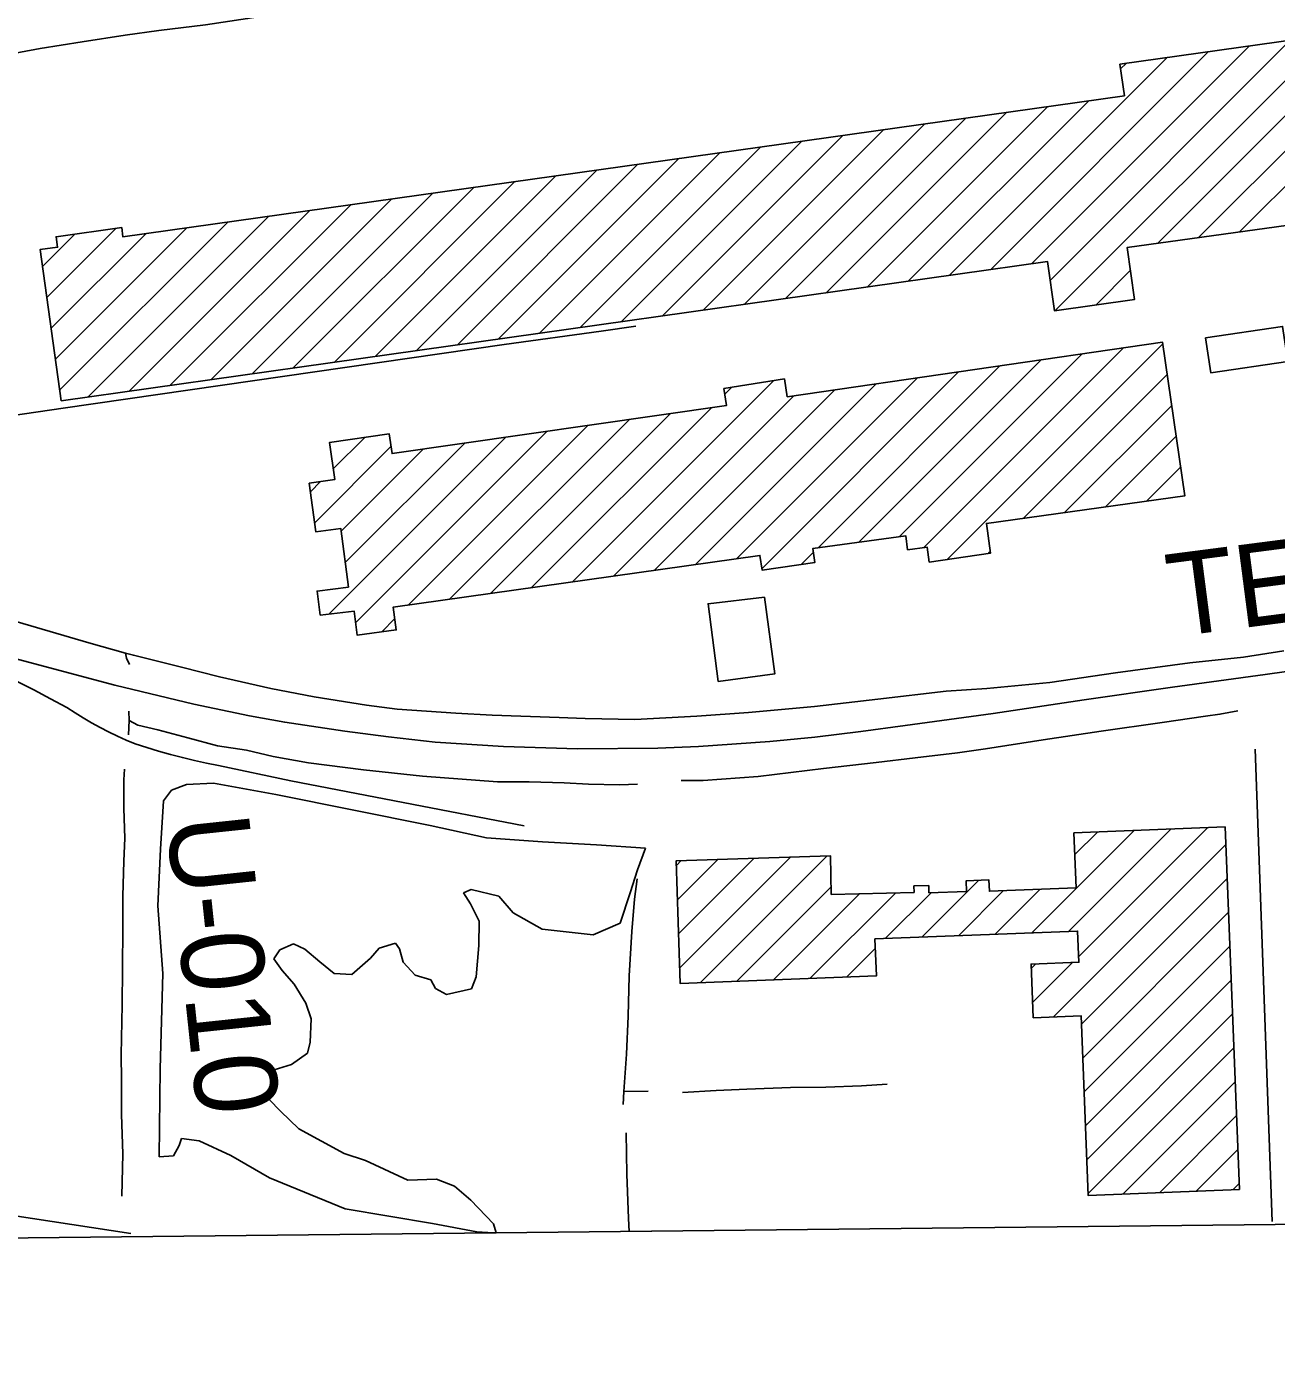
# Model space of a CAD drawing. Extents: x 3651524 to 3689615, y 505651 to 531377.
# Drawn here: x 3666629 to 3667884, y 511062 to 512395 of the extents above; entities that cross this region are included whole.
import ezdxf

# ---------------------------------------------------------------- set-up
doc = ezdxf.new("R2010")
doc.units = 0
for name, color, linetype in [('V-BLDG-OTLN', 7, 'Continuous'), ('V-GRID-FRAM', 7, 'Continuous'), ('V-RAIL-IDEN', 7, 'Continuous'), ('V-RAIL-TRAK', 7, 'Continuous'), ('V-RIVR-RANG-IDEN', 7, 'Continuous'), ('V-ROAD-CNTR', 7, 'Continuous'), ('V-SITE-VEGE', 7, 'Continuous'), ('V-TOPO-SHOR', 7, 'Continuous')]:
    doc.layers.add(name, color=color, linetype=linetype)

msp = doc.modelspace()

# ---------------------------------------------------------------- linework, layer by layer
at = {"layer": 'V-BLDG-OTLN'}
for p, q in [((3667846.457, 512188.813), (3668113.911, 512456.266)), ((3667805.403, 512183.114), (3668072.853, 512450.564)), ((3667764.349, 512177.416), (3667979.775, 512392.841)), ((3667656.492, 512140.269), (3667897.424, 512381.201)), ((3667661.534, 512109.956), (3667938.599, 512387.021)), ((3667555.317, 512145.16), (3667773.897, 512363.74)), ((3667596.488, 512150.975), (3667815.072, 512369.56)), ((3667637.659, 512156.791), (3667856.248, 512375.38)), ((3667727.239, 512352.437), (3667732.721, 512357.92)), ((3667472.975, 512133.529), (3667654.221, 512314.774)), ((3667514.146, 512139.344), (3667695.379, 512320.577)), ((3667349.462, 512116.082), (3667530.746, 512297.366)), ((3667390.633, 512121.897), (3667571.904, 512303.169)), ((3667431.804, 512127.713), (3667613.063, 512308.972)), ((3667267.12, 512104.451), (3667448.43, 512285.76)), ((3667308.291, 512110.266), (3667489.588, 512291.563)), ((3667184.778, 512092.819), (3667366.113, 512274.154)), ((3667225.949, 512098.635), (3667407.271, 512279.957)), ((3667061.266, 512075.373), (3667242.638, 512256.746)), ((3667102.436, 512081.188), (3667283.797, 512262.548)), ((3667143.607, 512087.004), (3667324.955, 512268.351)), ((3666978.924, 512063.741), (3667160.322, 512245.14)), ((3667020.095, 512069.557), (3667201.48, 512250.943)), ((3666896.582, 512052.11), (3667078.006, 512233.534)), ((3666937.753, 512057.926), (3667119.164, 512239.337)), ((3666773.069, 512034.663), (3666954.531, 512216.125)), ((3666814.24, 512040.479), (3666995.689, 512221.928)), ((3666855.411, 512046.295), (3667036.847, 512227.731)), ((3666690.727, 512023.032), (3666872.214, 512204.519)), ((3666731.898, 512028.848), (3666913.373, 512210.322)), ((3666649.456, 512123.183), (3666718.618, 512192.345)), ((3666658.08, 512061.096), (3666789.898, 512192.914)), ((3666662.392, 512030.053), (3666831.056, 512198.717)), ((3666645.145, 512154.226), (3666677.559, 512186.641)), ((3666653.768, 512092.14), (3666748.74, 512187.111)), ((3667702.574, 512115.64), (3667736.975, 512150.041)), ((3667529.835, 511872.191), (3667730.058, 512072.414)), ((3667553.221, 511860.221), (3667769.52, 512076.52)), ((3667464.463, 511877.53), (3667647.337, 512060.403)), ((3667505.375, 511883.086), (3667688.698, 512066.409)), ((3667367.145, 511850.922), (3667564.615, 512048.392)), ((3667423.552, 511871.974), (3667605.976, 512054.398)), ((3667629.887, 511901.532), (3667774.025, 512045.67)), ((3667177.22, 511837.773), (3667379.089, 512039.643)), ((3667259.553, 511849.396), (3667440.533, 512030.376)), ((3667300.719, 511855.207), (3667481.894, 512036.382)), ((3667329.993, 512025.902), (3667337.061, 512032.97)), ((3667341.886, 511861.018), (3667523.255, 512042.387)), ((3667218.386, 511843.585), (3667399.172, 512024.371)), ((3667094.887, 511826.151), (3667275.491, 512006.755)), ((3667136.053, 511831.962), (3667316.795, 512012.704)), ((3667670.953, 511907.243), (3667778.529, 512014.819)), ((3667012.553, 511814.528), (3667192.883, 511994.858)), ((3667053.72, 511820.34), (3667234.187, 512000.806)), ((3666932.663, 511805.349), (3667110.274, 511982.96)), ((3666936.942, 511951.049), (3666968.579, 511982.686)), ((3666949.085, 511857.126), (3667068.97, 511977.011)), ((3666959.412, 511796.742), (3667151.578, 511988.909)), ((3667712.019, 511912.953), (3667783.034, 511983.968)), ((3666918.356, 511897.108), (3666994.937, 511973.689)), ((3666945.047, 511888.444), (3667027.666, 511971.063)), ((3667753.085, 511918.664), (3667787.538, 511953.117)), ((3666914.085, 511928.192), (3666924.178, 511938.285)), ((3667406.783, 511855.204), (3667419.025, 511867.446)), ((3667594.712, 511866.357), (3667596.535, 511868.18)), ((3666985.642, 511787.617), (3666998.811, 511800.786)), ((3667685.183, 511461.853), (3667814.365, 511591.035)), ((3667638.07, 511485.451), (3667740.728, 511588.109)), ((3667674.847, 511486.873), (3667777.546, 511589.572)), ((3667681.289, 511564.025), (3667703.91, 511586.646)), ((3667659.828, 511401.143), (3667832.813, 511574.128)), ((3667281.359, 511553.004), (3667286.334, 511557.979)), ((3667282.502, 511518.792), (3667322.888, 511559.178)), ((3667283.646, 511484.58), (3667359.442, 511560.377)), ((3667284.79, 511450.369), (3667395.996, 511561.575)), ((3667305.084, 511435.308), (3667432.55, 511562.774)), ((3667527.739, 511481.185), (3667584.844, 511538.291)), ((3667687.851, 511393.811), (3667834.164, 511540.123)), ((3667341.876, 511436.745), (3667436.653, 511531.521)), ((3667378.668, 511438.181), (3667465.29, 511524.803)), ((3667415.46, 511439.618), (3667501.509, 511525.667)), ((3667490.961, 511479.764), (3667537.016, 511525.818)), ((3667564.516, 511482.607), (3667609.774, 511527.865)), ((3667601.293, 511484.029), (3667646.592, 511529.328)), ((3667689.202, 511359.807), (3667835.515, 511506.119)), ((3667690.554, 511325.803), (3667836.865, 511472.114)), ((3667452.252, 511441.055), (3667481.022, 511469.824)), ((3667637.586, 511449.612), (3667642.26, 511454.286)), ((3667638.931, 511415.602), (3667679.073, 511455.743)), ((3667691.905, 511291.799), (3667838.216, 511438.11)), ((3667693.257, 511257.795), (3667839.567, 511404.105)), ((3667694.608, 511223.791), (3667840.918, 511370.101)), ((3667729.431, 511223.258), (3667842.269, 511336.097)), ((3667766.248, 511224.721), (3667843.62, 511302.092)), ((3667803.066, 511226.183), (3667844.971, 511268.088)), ((3667839.884, 511227.646), (3667846.322, 511234.083))]:
    msp.add_line(p, q, dxfattribs=at)
for points in [[(3666663.894, 512019.242), (3666642.802, 512171.091), (3666660.267, 512173.52), (3666658.805, 512184.036), (3666724.654, 512193.183), (3666725.945, 512183.897), (3667731.003, 512325.6), (3667726.591, 512357.053), (3667985.915, 512393.709), (3667979.757, 512437.634), (3668120.713, 512457.211), (3668152.084, 512231.237), (3667733.763, 512173.17), (3667741.013, 512120.964), (3667660.732, 512109.845), (3667653.871, 512159.081)], [(3667812.288, 512082.666), (3667889.76, 512094.105), (3667894.966, 512058.842), (3667817.928, 512047.465)], [(3667392.624, 512023.42), (3667769.288, 512078.11), (3667791.783, 511924.045), (3667592.621, 511896.35), (3667596.746, 511866.658), (3667535.234, 511857.561), (3667532.984, 511872.634), (3667513.495, 511869.892), (3667511.519, 511883.92), (3667418.472, 511871.284), (3667420.503, 511857.184), (3667367.356, 511849.516), (3667365.14, 511864.301), (3666997.27, 511812.371), (3667000.303, 511789.567), (3666960.981, 511784.336), (3666957.94, 511808.378), (3666923.878, 511804.296), (3666920.816, 511828.395), (3666952.273, 511832.395), (3666944.687, 511891.238), (3666919.636, 511887.795), (3666912.921, 511936.66), (3666938.478, 511940.349), (3666933.143, 511977.52), (3666993.104, 511986.261), (3666995.986, 511966.5), (3667331.745, 512014.857), (3667329.073, 512031.702), (3667389.73, 512041.332)], [(3667369.975, 511822.349), (3667380.082, 511745.316), (3667323.361, 511737.871), (3667313.143, 511815.773)], [(3667846.567, 511227.911), (3667694.684, 511221.878), (3667687.516, 511402.241), (3667639.535, 511400.338), (3667637.409, 511454.094), (3667685.431, 511455.995), (3667684.108, 511487.231), (3667480.651, 511479.365), (3667482.095, 511442.22), (3667285.319, 511434.536), (3667281.198, 511557.811), (3667435.902, 511562.884), (3667436.83, 511524.124), (3667519.991, 511526.108), (3667519.823, 511532.606), (3667534.659, 511532.985), (3667534.856, 511525.744), (3667572.674, 511527.044), (3667572.248, 511537.796), (3667595.138, 511538.695), (3667595.591, 511527.302), (3667682.611, 511530.759), (3667680.427, 511585.713), (3667832.113, 511591.74)]]:
    msp.add_lwpolyline(points, close=True, dxfattribs=at)
at = {"layer": 'V-GRID-FRAM'}
msp.add_lwpolyline([(3655577.191, 529244.355), (3687244.414, 529585.207), (3687448.048, 511403.469), (3655764.959, 511062.446), (3655577.191, 529244.355)], dxfattribs=at)
at = {"layer": 'V-RAIL-TRAK'}
for points in [[(3666665.787, 512012.047), (3667108.583, 512075.804), (3667205.824, 512089.175), (3667240.759, 512094.238)], [(3666574.337, 511998.479), (3666665.787, 512012.047)], [(3666575.533, 511771.817), (3666717.767, 511733.966), (3666797.129, 511714.966), (3666853.07, 511703.426), (3666888.281, 511696.913), (3666948.667, 511687.845), (3666992.555, 511682.262), (3667039.34, 511676.915), (3667107.719, 511672.561), (3667182.098, 511670.238), (3667262.92, 511670.84), (3667303.659, 511672.589), (3667375.333, 511677.47), (3667420.29, 511681.91), (3667466.354, 511687.47), (3667510.857, 511693.692), (3667599.198, 511705.685), (3667690.649, 511719.251), (3667779.43, 511731.914), (3667872.442, 511744.82), (3667993.712, 511761.823)], [(3666619.629, 511737.769), (3666636.433, 511729.21), (3666653.13, 511720.449), (3666669.723, 511711.489), (3666677.843, 511706.199), (3666686.095, 511701.112), (3666694.469, 511696.233), (3666702.962, 511691.566), (3666711.572, 511687.114), (3666720.29, 511682.878), (3666729.111, 511678.862), (3666738.03, 511675.069), (3666749.833, 511671.354), (3666761.701, 511667.844), (3666773.626, 511664.543), (3666785.607, 511661.448), (3666797.641, 511658.563), (3666809.724, 511655.886), (3666821.851, 511653.42), (3666894.511, 511637.953), (3667007.055, 511616.437), (3667128.516, 511592.961)]]:
    msp.add_lwpolyline(points, dxfattribs=at)
at = {"layer": 'V-ROAD-CNTR'}
for points in [[(3660967.199, 512282.494), (3661211.869, 512196.102), (3661439.112, 512116.233), (3661516.588, 512091.573), (3661732.15, 512033.992), (3662041.827, 511959.584), (3662513.607, 511845.084), (3662644.66, 511814.032), (3662828.544, 511773.691), (3662995.639, 511746.877), (3663464.639, 511675.441), (3663922.057, 511606.986), (3664462.364, 511526.749), (3664961.076, 511450.345), (3665561.625, 511360.194), (3666220.311, 511262.128), (3666733.81, 511183.816)], [(3667879.415, 511195.761), (3667862.12, 511669.701)]]:
    msp.add_lwpolyline(points, dxfattribs=at)
at = {"layer": 'V-SITE-VEGE'}
for p, q in [((3666774.722, 511628.766), (3666789.631, 511634.267)), ((3666789.631, 511634.267), (3666816.784, 511635.754)), ((3666816.784, 511635.754), (3666879.299, 511624.504)), ((3666763.456, 511569.645), (3666766.624, 511617.865)), ((3666766.624, 511617.865), (3666774.722, 511628.766)), ((3666879.299, 511624.504), (3667034.247, 511593.321)), ((3667034.247, 511593.321), (3667090.659, 511580.687)), ((3667090.659, 511580.687), (3667147.03, 511576.878)), ((3667147.03, 511576.878), (3667201.359, 511573.738)), ((3666761.009, 511512.602), (3666763.456, 511569.645)), ((3667201.359, 511573.738), (3667250.259, 511570.572)), ((3667250.259, 511570.572), (3667242.215, 511548.808)), ((3667242.215, 511548.808), (3667234.854, 511525.69)), ((3667075.284, 511529.014), (3667067.832, 511525.586)), ((3667067.832, 511525.586), (3667074.672, 511514.754)), ((3667103.154, 511522.358), (3667075.284, 511529.014)), ((3667234.854, 511525.69), (3667224.813, 511495.089)), ((3666766.079, 511444.731), (3666761.009, 511512.602)), ((3667074.672, 511514.754), (3667083.583, 511497.143)), ((3667117.49, 511505.45), (3667103.154, 511522.358)), ((3667083.583, 511497.143), (3667083.018, 511472.698)), ((3667146.762, 511489.291), (3667117.49, 511505.45)), ((3667197.71, 511483.422), (3667146.762, 511489.291)), ((3667224.813, 511495.089), (3667197.71, 511483.422)), ((3666896.979, 511474.539), (3666883.428, 511468.367)), ((3666908.544, 511469.163), (3666896.979, 511474.539)), ((3666983.225, 511470.192), (3666974.447, 511459.968)), ((3666999.496, 511475.023), (3666983.225, 511470.192)), ((3667003.594, 511469.61), (3666999.496, 511475.023)), ((3667083.018, 511472.698), (3667080.449, 511441.452)), ((3666883.428, 511468.367), (3666877.357, 511459.511)), ((3666877.357, 511459.511), (3666885.562, 511447.668)), ((3666923.542, 511456.335), (3666908.544, 511469.163)), ((3666974.447, 511459.968), (3666955.511, 511443.584)), ((3667007.053, 511456.046), (3667003.594, 511469.61)), ((3666763.134, 511348.985), (3666766.079, 511444.731)), ((3666885.562, 511447.668), (3666897.846, 511434.149)), ((3666937.853, 511444.858), (3666923.542, 511456.335)), ((3666955.511, 511443.584), (3666937.853, 511444.858)), ((3667019.335, 511443.203), (3667007.053, 511456.046)), ((3666897.846, 511434.149), (3666909.478, 511414.851)), ((3667034.974, 511438.525), (3667019.335, 511443.203)), ((3667039.768, 511429.721), (3667034.974, 511438.525)), ((3667080.449, 511441.452), (3667075.751, 511429.211)), ((3667050.657, 511423.661), (3667039.768, 511429.721)), ((3667075.751, 511429.211), (3667050.657, 511423.661)), ((3666909.478, 511414.851), (3666914.983, 511399.261)), ((3666914.983, 511399.261), (3666913.734, 511375.832)), ((3666911.072, 511364.615), (3666895.169, 511353.339)), ((3666913.734, 511375.832), (3666911.072, 511364.615)), ((3666895.169, 511353.339), (3666877.542, 511348.164)), ((3666762.19, 511260.716), (3666763.134, 511348.985)), ((3666877.542, 511348.164), (3666874.21, 511334.909)), ((3666874.21, 511334.909), (3666872.59, 511318.267)), ((3666872.59, 511318.267), (3666884.188, 511306.44)), ((3666884.188, 511306.44), (3666902.601, 511288.874)), ((3666902.601, 511288.874), (3666947.868, 511263.964)), ((3666782.506, 511272.015), (3666776.782, 511261.803)), ((3666784.849, 511279.154), (3666782.506, 511272.015)), ((3666802.511, 511276.86), (3666784.849, 511279.154)), ((3666834.153, 511262.074), (3666802.511, 511276.86)), ((3666776.782, 511261.803), (3666762.19, 511260.716)), ((3666872.958, 511239.511), (3666834.153, 511262.074)), ((3666947.868, 511263.964), (3666969.288, 511256.935)), ((3666969.288, 511256.935), (3667011.815, 511237.447)), ((3666948.808, 511208.635), (3666872.958, 511239.511)), ((3667011.815, 511237.447), (3667040.667, 511238.262)), ((3667040.667, 511238.262), (3667058.691, 511231.217)), ((3667058.691, 511231.217), (3667075.051, 511217.374)), ((3667075.051, 511217.374), (3667097.911, 511193.38)), ((3667036.46, 511193.771), (3666948.808, 511208.635)), ((3667080.97, 511185.493), (3667036.46, 511193.771)), ((3667097.911, 511193.38), (3667100.597, 511184.458)), ((3667097.58, 511184.425), (3667080.97, 511185.493)), ((3667100.597, 511184.458), (3667097.58, 511184.425))]:
    msp.add_line(p, q, dxfattribs=at)
at = {"layer": 'V-TOPO-SHOR'}
msp.add_line((3667253.024, 511326.647), (3667228.729, 511326.209), dxfattribs=at)
for points in [[(3666603.347, 512365.704), (3666642.673, 512372.821), (3666685.052, 512379.672), (3666727.985, 512386.248), (3666761.779, 512391.12), (3666808.874, 512396.606), (3666850.977, 512402.902), (3666888.367, 512409.175), (3666943.205, 512419.134), (3666983.368, 512425.145), (3667019.374, 512431.136), (3667044.028, 512434.855)], [(3666619.649, 511797.581), (3666691.815, 511776.576), (3666728.472, 511766.287), (3666736.5, 511764.035), (3666784.786, 511752.066), (3666822.805, 511742.543), (3666874.414, 511730.867), (3666917.695, 511722.477), (3666970.4, 511713.854), (3667001.184, 511710.119), (3667059.965, 511705.959), (3667096.563, 511703.915), (3667163.654, 511701.458), (3667189.989, 511700.749), (3667239.61, 511699.596), (3667301.959, 511702.939), (3667353.773, 511706.787), (3667419.993, 511712.64), (3667483.709, 511720.146), (3667552.137, 511727.953), (3667592.869, 511730.638), (3667656.038, 511736.755), (3667722.237, 511746.489), (3667796.752, 511756.541), (3667850.499, 511762.06), (3667890.937, 511768.624)], [(3666728.472, 511766.287), (3666729.604, 511761.026), (3666732.406, 511754.665)], [(3666731.794, 511708.095), (3666732.115, 511698.673), (3666731.351, 511684.257)], [(3666732.115, 511698.673), (3666741.008, 511694.003), (3666760.988, 511689.106), (3666790.961, 511681.209), (3666820.933, 511673.312), (3666850.058, 511668.737), (3666876.698, 511662.486), (3666912.206, 511656), (3666967.398, 511649.054), (3667026.468, 511642.678), (3667101.888, 511637.212), (3667133.486, 511637.083), (3667168.692, 511636.141), (3667193.091, 511634.593), (3667224.416, 511634.183), (3667242.43, 511634.822)], [(3667286.208, 511638.355), (3667308.38, 511638.459), (3667363.522, 511642.322), (3667428.898, 511650.391), (3667481.81, 511656.459), (3667521.148, 511661.08), (3667563.536, 511665.991), (3667591.511, 511670.003), (3667649.398, 511679.143), (3667707.844, 511687.732), (3667769.059, 511696.612), (3667812.548, 511702.914)], [(3667812.548, 511702.914), (3667826.952, 511704.923), (3667844.951, 511708.333)], [(3666727.632, 511649.869), (3666726.852, 511639.053), (3666726.711, 511610.228), (3666727.681, 511580.573), (3666726.68, 511557.561), (3666725.738, 511522.356), (3666725.883, 511491.034), (3666725.525, 511449.458), (3666725.14, 511413.421), (3666724.267, 511363.247), (3666724.384, 511338.024), (3666724.548, 511303.099), (3666725.842, 511263.747), (3666724.72, 511221.122)], [(3667242.045, 511539.748), (3667239.368, 511519.223), (3667236.749, 511486.78), (3667233.908, 511442.419), (3667232.991, 511401.944), (3667231.229, 511363.685), (3667228.729, 511326.209), (3667227.862, 511313.223)], [(3667493.035, 511333.594), (3667467.263, 511332.089), (3667431.235, 511330.811), (3667396.036, 511330.366), (3667352.25, 511328.499), (3667321.21, 511327.243), (3667287.402, 511325.423)], [(3667231.045, 511284.964), (3667231.795, 511243.392), (3667233.39, 511198.772), (3667233.848, 511185.892)]]:
    msp.add_lwpolyline(points, dxfattribs=at)

# ---------------------------------------------------------------- texts
at = {"layer": 'V-RAIL-IDEN'}
msp.add_text('TEXAS', height=82.9998, rotation=7.367311, dxfattribs=at).set_placement((3667779.783, 511782.308))
at = {"layer": 'V-RIVR-RANG-IDEN'}
msp.add_text('U-010', height=83, rotation=276.051326, dxfattribs=at).set_placement((3666769.291, 511599.885))

doc.saveas('drawing.dxf')
